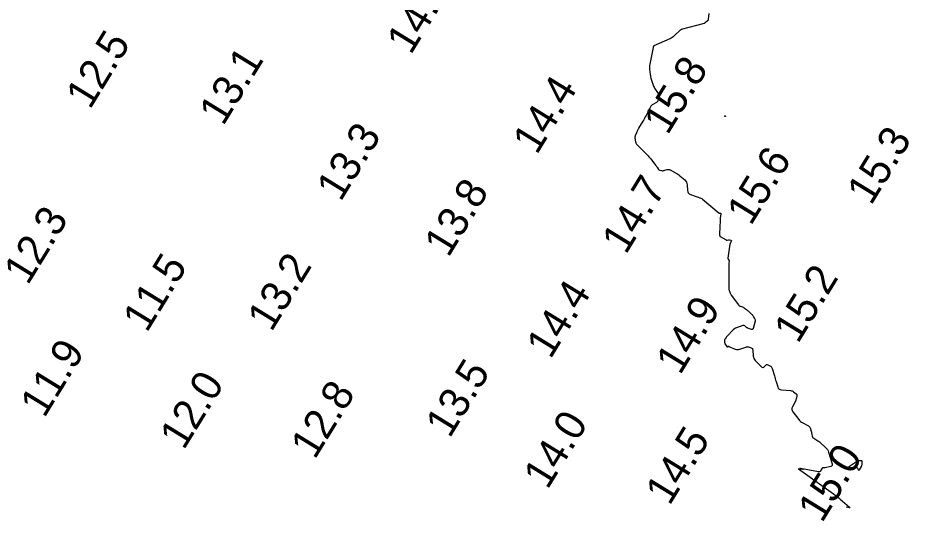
# Model space of a CAD drawing. Extents: x 1023796 to 1112670, y 656573 to 837340.
# Drawn here: x 1101321.7 to 1101468.8, y 687296.7 to 687379.8 of the extents above; entities that cross this region are included whole.
import ezdxf

# ---------------------------------------------------------------- set-up
doc = ezdxf.new("R2010")
doc.units = 0
doc.layers.add('V-CHAN-CONT-15FT', color=7, linetype='Continuous')
doc.layers.add('V-TOPO-SOUN', color=7, linetype='Continuous')

msp = doc.modelspace()

# ---------------------------------------------------------------- linework, layer by layer
at = {"layer": 'V-CHAN-CONT-15FT'}
msp.add_lwpolyline([(1101435.7, 687380.5), (1101435.64, 687379.59), (1101435.63, 687379.5), (1101435.6, 687379.43), (1101435.55, 687379.36), (1101435.49, 687379.29), (1101435.1, 687378.95), (1101435.09, 687378.95), (1101435.08, 687378.94), (1101435.07, 687378.94), (1101435.06, 687378.94), (1101435.02, 687378.93), (1101435.01, 687378.93), (1101435, 687378.93), (1101435, 687378.92), (1101434.99, 687378.92), (1101434.96, 687378.88), (1101434.96, 687378.87), (1101434.95, 687378.87), (1101434.94, 687378.86), (1101434.93, 687378.86), (1101431.17, 687377.88), (1101431.16, 687377.87), (1101431.16, 687377.87), (1101431.16, 687377.87), (1101431.15, 687377.87), (1101431.14, 687377.85), (1101431.14, 687377.84), (1101431.13, 687377.84), (1101431.13, 687377.84), (1101431.13, 687377.83), (1101431.03, 687377.78), (1101431.02, 687377.77), (1101431, 687377.76), (1101430.98, 687377.75), (1101430.97, 687377.74), (1101430.02, 687376.83), (1101429.85, 687376.69), (1101429.67, 687376.56), (1101429.49, 687376.44), (1101429.29, 687376.34), (1101426.66, 687375.17), (1101426.64, 687375.16), (1101426.62, 687375.14), (1101426.6, 687375.12), (1101426.59, 687375.09), (1101426.55, 687374.99), (1101426.54, 687374.96), (1101426.53, 687374.93), (1101426.52, 687374.91), (1101426.52, 687374.88), (1101425.96, 687372.13), (1101425.92, 687371.93), (1101425.91, 687371.72), (1101425.91, 687371.51), (1101425.93, 687371.31), (1101426.04, 687370.47), (1101426.08, 687370.26), (1101426.12, 687370.06), (1101426.16, 687369.86), (1101426.22, 687369.67), (1101426.47, 687368.85), (1101426.53, 687368.67), (1101426.6, 687368.5), (1101426.69, 687368.34), (1101426.78, 687368.18), (1101427.36, 687367.3), (1101427.38, 687367.27), (1101427.4, 687367.25), (1101427.42, 687367.22), (1101427.45, 687367.2), (1101427.55, 687367.12), (1101427.57, 687367.1), (1101427.58, 687367.07), (1101427.58, 687367.05), (1101427.58, 687367.02), (1101427.47, 687366.64), (1101427.44, 687366.57), (1101427.42, 687366.5), (1101427.4, 687366.43), (1101427.38, 687366.36), (1101427.28, 687366.06), (1101427.25, 687366), (1101427.21, 687365.94), (1101427.16, 687365.89), (1101427.1, 687365.85), (1101426.47, 687365.5), (1101426.35, 687365.43), (1101426.25, 687365.34), (1101426.16, 687365.23), (1101426.09, 687365.11), (1101425.36, 687363.67), (1101425.24, 687363.44), (1101425.12, 687363.21), (1101424.99, 687362.99), (1101424.85, 687362.77), (1101424.13, 687361.58), (1101424.09, 687361.51), (1101424.05, 687361.44), (1101424.01, 687361.37), (1101423.98, 687361.3), (1101423.85, 687361), (1101423.82, 687360.92), (1101423.79, 687360.85), (1101423.76, 687360.77), (1101423.73, 687360.7), (1101423.57, 687360.32), (1101423.54, 687360.23), (1101423.52, 687360.14), (1101423.51, 687360.05), (1101423.52, 687359.95), (1101423.64, 687359.31), (1101423.67, 687359.18), (1101423.72, 687359.05), (1101423.79, 687358.94), (1101423.88, 687358.83), (1101425.69, 687357.03), (1101425.84, 687356.87), (1101425.99, 687356.7), (1101426.14, 687356.53), (1101426.28, 687356.36), (1101427, 687355.42), (1101427.05, 687355.36), (1101427.1, 687355.29), (1101427.14, 687355.23), (1101427.18, 687355.16), (1101427.34, 687354.87), (1101427.38, 687354.81), (1101427.43, 687354.75), (1101427.5, 687354.71), (1101427.57, 687354.68), (1101427.92, 687354.58), (1101428.01, 687354.56), (1101428.09, 687354.55), (1101428.18, 687354.56), (1101428.26, 687354.58), (1101428.86, 687354.75), (1101428.99, 687354.77), (1101429.11, 687354.77), (1101429.23, 687354.75), (1101429.35, 687354.7), (1101430.25, 687354.23), (1101430.44, 687354.13), (1101430.61, 687354.01), (1101430.78, 687353.89), (1101430.95, 687353.75), (1101431.75, 687353.04), (1101431.91, 687352.87), (1101432.02, 687352.68), (1101432.1, 687352.48), (1101432.14, 687352.25), (1101432.2, 687351.31), (1101432.25, 687351.09), (1101432.34, 687350.92), (1101432.48, 687350.78), (1101432.68, 687350.67), (1101434.57, 687349.96), (1101434.58, 687349.96), (1101434.6, 687349.95), (1101434.61, 687349.94), (1101434.61, 687349.93), (1101434.65, 687349.89), (1101434.66, 687349.88), (1101434.67, 687349.87), (1101434.68, 687349.86), (1101434.69, 687349.86), (1101437.42, 687347.57), (1101437.43, 687347.56), (1101437.45, 687347.55), (1101437.46, 687347.55), (1101437.48, 687347.55), (1101437.56, 687347.56), (1101437.58, 687347.57), (1101437.59, 687347.56), (1101437.61, 687347.56), (1101437.63, 687347.55), (1101437.7, 687347.49), (1101437.72, 687347.47), (1101437.73, 687347.46), (1101437.73, 687347.44), (1101437.73, 687347.41), (1101437.62, 687346.8), (1101437.61, 687346.69), (1101437.59, 687346.58), (1101437.58, 687346.47), (1101437.58, 687346.36), (1101437.48, 687344.14), (1101437.48, 687344.1), (1101437.49, 687344.06), (1101437.49, 687344.02), (1101437.5, 687343.98), (1101437.53, 687343.83), (1101437.54, 687343.79), (1101437.56, 687343.76), (1101437.58, 687343.73), (1101437.61, 687343.71), (1101438.56, 687343.14), (1101438.61, 687343.12), (1101438.65, 687343.1), (1101438.7, 687343.1), (1101438.75, 687343.11), (1101438.95, 687343.14), (1101439, 687343.15), (1101439.05, 687343.15), (1101439.1, 687343.14), (1101439.15, 687343.14), (1101439.38, 687343.09), (1101439.42, 687343.07), (1101439.45, 687343.04), (1101439.45, 687343.01), (1101439.44, 687342.96), (1101439.29, 687342.68), (1101439.26, 687342.62), (1101439.24, 687342.55), (1101439.22, 687342.49), (1101439.2, 687342.42), (1101438.87, 687340.16), (1101438.87, 687340.11), (1101438.88, 687340.06), (1101438.89, 687340.01), (1101438.91, 687339.96), (1101439.03, 687339.79), (1101439.05, 687339.74), (1101439.06, 687339.69), (1101439.07, 687339.64), (1101439.07, 687339.59), (1101439.03, 687339.37), (1101439.03, 687339.32), (1101439.02, 687339.26), (1101439.02, 687339.21), (1101439.02, 687339.15), (1101439.04, 687335.03), (1101439.05, 687334.94), (1101439.06, 687334.85), (1101439.08, 687334.76), (1101439.12, 687334.68), (1101439.26, 687334.34), (1101439.3, 687334.26), (1101439.34, 687334.18), (1101439.39, 687334.1), (1101439.44, 687334.03), (1101440.64, 687332.41), (1101440.7, 687332.34), (1101440.77, 687332.28), (1101440.85, 687332.24), (1101440.94, 687332.2), (1101441.31, 687332.08), (1101441.39, 687332.05), (1101441.47, 687332), (1101441.55, 687331.96), (1101441.63, 687331.9), (1101441.92, 687331.66), (1101441.99, 687331.6), (1101442.06, 687331.54), (1101442.13, 687331.48), (1101442.2, 687331.42), (1101442.78, 687330.9), (1101442.86, 687330.82), (1101442.93, 687330.74), (1101443, 687330.65), (1101443.06, 687330.56), (1101443.29, 687330.17), (1101443.34, 687330.08), (1101443.36, 687329.98), (1101443.37, 687329.87), (1101443.35, 687329.76), (1101443.06, 687328.55), (1101443.02, 687328.46), (1101442.96, 687328.4), (1101442.87, 687328.38), (1101442.77, 687328.39), (1101442.26, 687328.55), (1101442.18, 687328.58), (1101442.09, 687328.62), (1101442.01, 687328.66), (1101441.94, 687328.72), (1101441.65, 687328.96), (1101441.58, 687329.01), (1101441.5, 687329.03), (1101441.42, 687329.03), (1101441.33, 687329.01), (1101440.31, 687328.64), (1101440.12, 687328.56), (1101439.94, 687328.45), (1101439.77, 687328.33), (1101439.62, 687328.19), (1101438.78, 687327.31), (1101438.73, 687327.25), (1101438.68, 687327.19), (1101438.63, 687327.13), (1101438.58, 687327.07), (1101438.4, 687326.81), (1101438.36, 687326.74), (1101438.33, 687326.68), (1101438.32, 687326.6), (1101438.31, 687326.53), (1101438.33, 687326.22), (1101438.34, 687326.15), (1101438.36, 687326.08), (1101438.39, 687326.01), (1101438.43, 687325.94), (1101438.7, 687325.55), (1101438.72, 687325.53), (1101438.74, 687325.52), (1101438.77, 687325.52), (1101438.8, 687325.53), (1101438.92, 687325.58), (1101438.95, 687325.59), (1101438.98, 687325.59), (1101439.01, 687325.59), (1101439.04, 687325.58), (1101440.09, 687325.13), (1101440.28, 687325.07), (1101440.46, 687325.04), (1101440.65, 687325.05), (1101440.84, 687325.11), (1101441.83, 687325.47), (1101441.94, 687325.5), (1101442.06, 687325.51), (1101442.17, 687325.51), (1101442.28, 687325.48), (1101442.74, 687325.34), (1101442.84, 687325.29), (1101442.92, 687325.23), (1101442.96, 687325.14), (1101442.99, 687325.03), (1101443.06, 687323.99), (1101443.09, 687323.79), (1101443.15, 687323.6), (1101443.25, 687323.42), (1101443.39, 687323.26), (1101444.48, 687322.14), (1101444.56, 687322.08), (1101444.64, 687322.06), (1101444.72, 687322.08), (1101444.8, 687322.15), (1101445.11, 687322.49), (1101445.19, 687322.56), (1101445.27, 687322.59), (1101445.37, 687322.59), (1101445.46, 687322.55), (1101445.9, 687322.3), (1101445.99, 687322.24), (1101446.07, 687322.15), (1101446.13, 687322.06), (1101446.18, 687321.95), (1101446.55, 687320.7), (1101446.62, 687320.47), (1101446.69, 687320.24), (1101446.75, 687320.02), (1101446.82, 687319.79), (1101447.09, 687318.88), (1101447.18, 687318.68), (1101447.31, 687318.53), (1101447.49, 687318.44), (1101447.7, 687318.39), (1101449.23, 687318.28), (1101449.35, 687318.26), (1101449.47, 687318.22), (1101449.58, 687318.17), (1101449.69, 687318.1), (1101450.14, 687317.75), (1101450.21, 687317.69), (1101450.25, 687317.61), (1101450.27, 687317.53), (1101450.26, 687317.44), (1101450.18, 687317.04), (1101450.16, 687316.95), (1101450.13, 687316.85), (1101450.1, 687316.76), (1101450.06, 687316.67), (1101449.52, 687315.59), (1101449.44, 687315.38), (1101449.43, 687315.18), (1101449.48, 687314.98), (1101449.59, 687314.79), (1101450.58, 687313.49), (1101450.72, 687313.34), (1101450.87, 687313.19), (1101451.04, 687313.07), (1101451.22, 687312.97), (1101452.08, 687312.53), (1101452.2, 687312.45), (1101452.3, 687312.36), (1101452.38, 687312.24), (1101452.43, 687312.11), (1101452.65, 687311.41), (1101452.67, 687311.33), (1101452.69, 687311.25), (1101452.71, 687311.17), (1101452.72, 687311.09), (1101452.76, 687310.77), (1101452.78, 687310.7), (1101452.82, 687310.63), (1101452.86, 687310.57), (1101452.92, 687310.52), (1101453.58, 687310.09), (1101453.71, 687310), (1101453.84, 687309.91), (1101453.97, 687309.81), (1101454.09, 687309.7), (1101454.98, 687308.91), (1101455.15, 687308.74), (1101455.3, 687308.54), (1101455.41, 687308.33), (1101455.5, 687308.1), (1101456.09, 687306.17), (1101456.11, 687306.03), (1101456.08, 687305.91), (1101455.99, 687305.82), (1101455.85, 687305.77), (1101454.94, 687305.56), (1101454.9, 687305.55), (1101454.85, 687305.54), (1101454.81, 687305.54), (1101454.76, 687305.54), (1101454.58, 687305.54), (1101454.54, 687305.53), (1101454.5, 687305.52), (1101454.47, 687305.49), (1101454.44, 687305.46), (1101454.14, 687305.02), (1101454.08, 687304.95), (1101454, 687304.9), (1101453.91, 687304.88), (1101453.82, 687304.89), (1101450.86, 687305.41), (1101450.79, 687305.42), (1101450.77, 687305.42), (1101450.79, 687305.42), (1101450.86, 687305.4), (1101451.26, 687305.31), (1101451.32, 687305.29), (1101451.35, 687305.28), (1101451.32, 687305.28), (1101451.26, 687305.28), (1101450.76, 687305.3), (1101450.75, 687305.3), (1101450.74, 687305.3), (1101450.73, 687305.3), (1101450.73, 687305.3), (1101450.7, 687305.31), (1101450.69, 687305.31), (1101450.68, 687305.31), (1101450.67, 687305.32), (1101450.67, 687305.32), (1101450.53, 687305.36), (1101450.52, 687305.37), (1101450.51, 687305.37), (1101450.51, 687305.36), (1101450.53, 687305.35), (1101456.31, 687301.24), (1101456.6, 687301.03), (1101456.88, 687300.81), (1101457.16, 687300.58), (1101457.43, 687300.35), (1101458.93, 687299.05), (1101458.97, 687299), (1101458.98, 687298.97), (1101458.95, 687298.96), (1101458.89, 687298.96), (1101458.39, 687299.02)], dxfattribs=at)
for points in [[(1101438.48, 687363.56), (1101438.48, 687363.55), (1101438.47, 687363.54), (1101438.44, 687363.52), (1101438.43, 687363.51), (1101438.43, 687363.51), (1101438.42, 687363.51), (1101438.42, 687363.51), (1101438.4, 687363.5), (1101438.39, 687363.5), (1101438.38, 687363.51), (1101438.38, 687363.51), (1101438.38, 687363.51), (1101438.33, 687363.56), (1101438.33, 687363.57), (1101438.32, 687363.57), (1101438.33, 687363.58), (1101438.33, 687363.58), (1101438.36, 687363.6), (1101438.36, 687363.61), (1101438.37, 687363.61), (1101438.38, 687363.61), (1101438.39, 687363.61), (1101438.42, 687363.61), (1101438.42, 687363.61), (1101438.43, 687363.6), (1101438.44, 687363.6), (1101438.44, 687363.6), (1101438.47, 687363.57), (1101438.48, 687363.56)], [(1101460.94, 687305.93), (1101460.9, 687305.83), (1101460.86, 687305.74), (1101460.54, 687305.18), (1101460.51, 687305.14), (1101460.48, 687305.12), (1101460.45, 687305.14), (1101460.42, 687305.19), (1101460.32, 687305.44), (1101460.29, 687305.49), (1101460.25, 687305.53), (1101460.2, 687305.56), (1101460.13, 687305.56), (1101459.03, 687305.55), (1101458.87, 687305.57), (1101458.81, 687305.61), (1101458.84, 687305.68), (1101458.96, 687305.79), (1101460.27, 687306.69), (1101460.33, 687306.73), (1101460.4, 687306.76), (1101460.47, 687306.77), (1101460.55, 687306.77), (1101460.85, 687306.75), (1101460.92, 687306.73), (1101460.97, 687306.7), (1101460.99, 687306.65), (1101461, 687306.58), (1101460.97, 687306.12), (1101460.96, 687306.02)]]:
    msp.add_lwpolyline(points, close=True, dxfattribs=at)

# ---------------------------------------------------------------- texts
at = {"layer": 'V-TOPO-SOUN'}
for s, p in [('14.0 ', (1101386.52, 687373.56)), ('12.5 ', (1101333.56, 687364.53)), ('13.1 ', (1101355.55, 687361.83)), ('15.8 ', (1101428.91, 687360.31)), ('14.4 ', (1101407.32, 687357.06)), ('13.3 ', (1101374.94, 687349.32)), ('15.3 ', (1101462.5, 687348.7)), ('15.6 ', (1101442.66, 687345.35)), ('14.7 ', (1101422.02, 687340.59)), ('13.8 ', (1101392.72, 687340.1)), ('12.3 ', (1101323.3, 687335.54)), ('11.5 ', (1101342.95, 687327.72)), ('13.2 ', (1101363.52, 687327.83)), ('15.2 ', (1101450.43, 687325.89)), ('14.4 ', (1101409.58, 687323.34)), ('14.9 ', (1101430.97, 687320.71)), ('11.9 ', (1101326.02, 687313.62)), ('13.5 ', (1101392.93, 687310.28)), ('12.0 ', (1101349.05, 687308.34)), ('12.8 ', (1101370.67, 687306.77)), ('14.0 ', (1101409.09, 687301.81)), ('14.5 ', (1101429.23, 687299.15)), ('15.0 ', (1101454.4, 687296.3))]:
    msp.add_text(s, height=5, rotation=58.4285, dxfattribs=at).set_placement(p)

doc.saveas('drawing.dxf')
